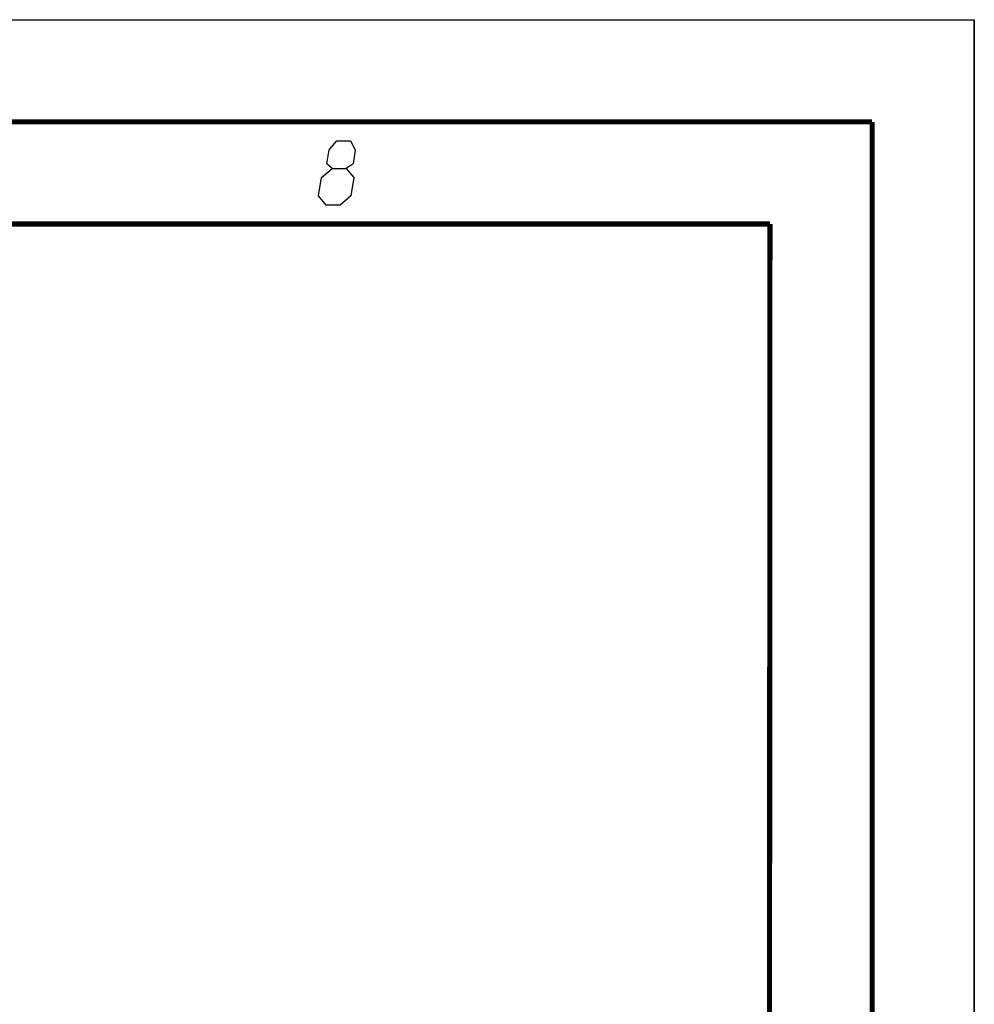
# Model space of a CAD drawing. Header units: millimetres. Extents: x 0 to 420, y 0 to 297.
# Tile 502 of 502: x 373 to 420, y 249 to 297. Entities that reach past the tile are written whole.
import ezdxf

# ---------------------------------------------------------------- set-up
doc = ezdxf.new("R2010")
doc.units = ezdxf.units.MM
doc.header["$LTSCALE"] = 23.1
doc.layers.get('0').update_dxf_attribs({"linetype": 'CONTINUOUS'})

msp = doc.modelspace()

# ---------------------------------------------------------------- linework, layer by layer
at = {"color": 7, "linetype": 'CONTINUOUS'}
for p, q in [((0, 297), (420, 297)), ((0, 297), (420, 297)), ((420, 297), (420, 0)), ((420, 0), (420, 297)), ((25, 287), (410, 287)), ((410, 287), (409.83, 10.109))]:
    msp.add_line(p, q, dxfattribs=at)
at = {"color": 2, "linetype": 'CONTINUOUS'}
for p, q in [((388.43, 290.625), (388.804, 291.075)), ((388.804, 291.075), (389.479, 291.075)), ((389.479, 291.075), (389.705, 290.625)), ((388.32, 289.95), (388.43, 290.625)), ((389.705, 290.625), (389.595, 289.95)), ((388.06, 289.275), (388.583, 289.725)), ((388.583, 289.725), (388.32, 289.95)), ((388.583, 289.725), (389.258, 289.725)), ((389.595, 289.95), (389.258, 289.725)), ((389.258, 289.725), (389.635, 289.275)), ((387.913, 288.375), (388.06, 289.275)), ((389.635, 289.275), (389.488, 288.375)), ((388.289, 287.925), (387.913, 288.375)), ((389.488, 288.375), (388.964, 287.925)), ((388.964, 287.925), (388.289, 287.925))]:
    msp.add_line(p, q, dxfattribs=at)
at = {"color": 7, "linetype": 'CONTINUOUS', "const_width": 0.25}
for points in [[(415, 292), (20, 292)], [(415, 5), (415, 292)], [(25, 287), (410, 287)], [(410, 287), (409.847, 9.923)]]:
    msp.add_lwpolyline(points, dxfattribs=at)

doc.saveas('drawing.dxf')
